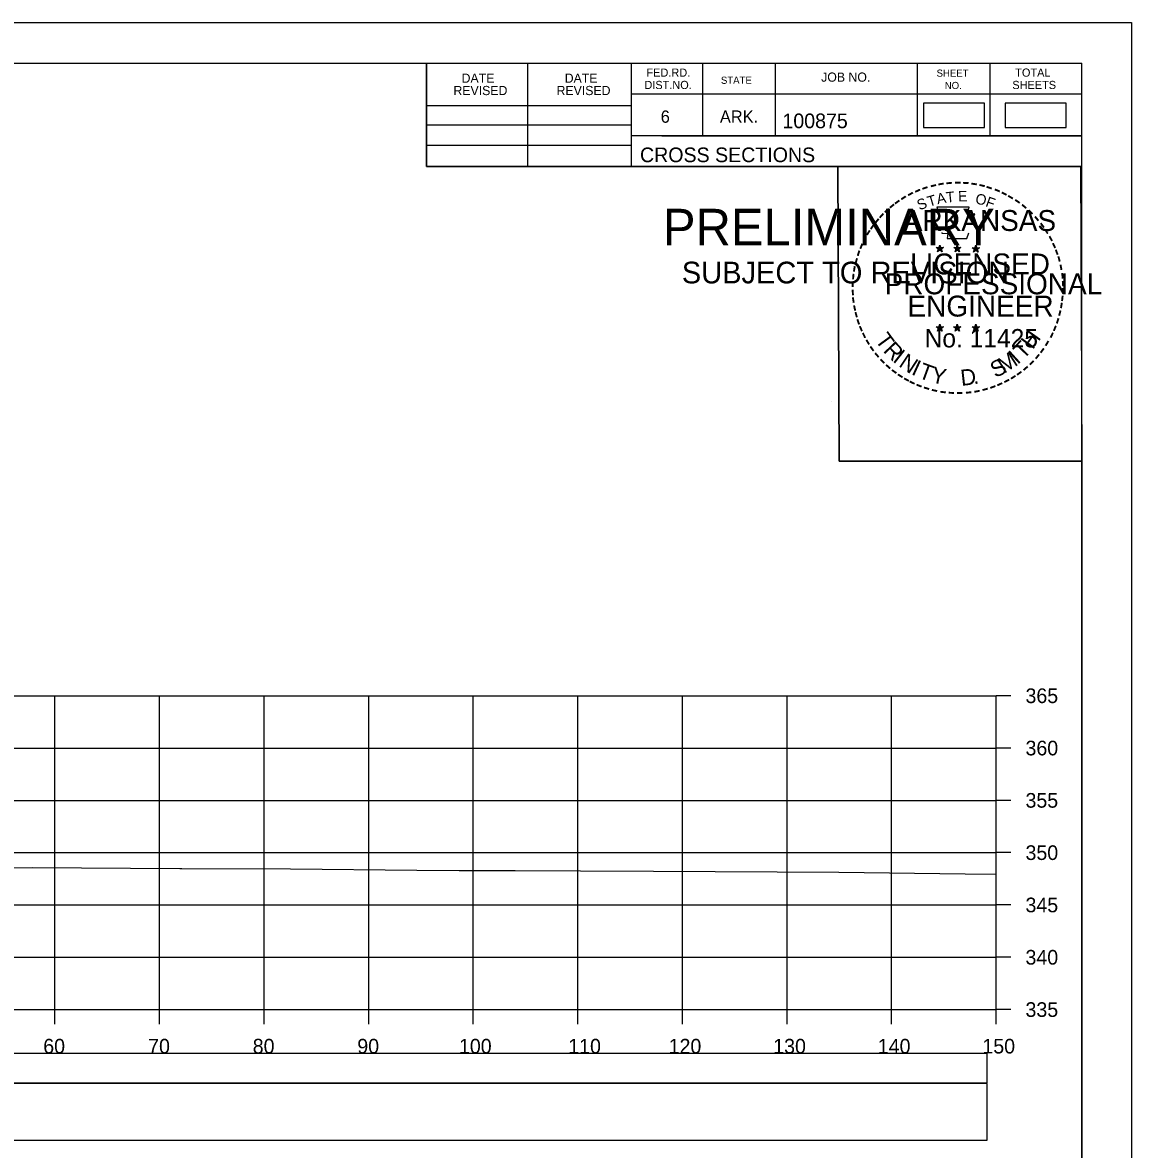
# Model space of a CAD drawing. Extents: x 1368122 to 1710785, y 373130 to 557566.
# Drawn here: x 1368745.8 to 1368851.8, y 374942.6 to 375050.4 of the extents above; entities that cross this region are included whole.
import ezdxf

# ---------------------------------------------------------------- set-up
doc = ezdxf.new("R2010")
doc.units = 0
for name, color, linetype in [('R_Alt Surface', 7, 'Continuous'), ('R_Axis', 7, 'Continuous'), ('R_Axis Annot', 7, 'Continuous'), ('R_Border', 7, 'Continuous'), ('R_Border PE', 7, 'Continuous'), ('R_Border Prem', 7, 'Continuous'), ('R_Drive', 7, 'Continuous'), ('R_Exist Surface', 7, 'Continuous'), ('R_Grid', 7, 'Continuous'), ('R_No Plot', 7, 'Continuous')]:
    doc.layers.add(name, color=color, linetype=linetype)

msp = doc.modelspace()

# ---------------------------------------------------------------- linework, layer by layer
at = {"layer": 'R_Alt Surface'}
for points in [[(1368539.73, 374949.01), (1368838.03, 374949.01), (1368838.03, 374951.82), (1368539.73, 374951.82)], [(1368539.73, 374943.54), (1368838.03, 374943.54), (1368838.03, 374948.95), (1368539.73, 374948.95)]]:
    msp.add_lwpolyline(points, close=True, dxfattribs=at)
at = {"layer": 'R_Axis'}
for p, q in [((1368838.88, 374956.01), (1368838.88, 374986.01)), ((1368840.28, 374986.01), (1368838.88, 374986.01)), ((1368840.28, 374981.01), (1368838.88, 374981.01)), ((1368840.28, 374976.01), (1368838.88, 374976.01)), ((1368840.28, 374971.01), (1368838.88, 374971.01)), ((1368840.28, 374966.01), (1368838.88, 374966.01)), ((1368840.28, 374961.01), (1368838.88, 374961.01)), ((1368538.88, 374956.01), (1368838.88, 374956.01)), ((1368748.88, 374954.61), (1368748.88, 374956.01)), ((1368758.88, 374954.61), (1368758.88, 374956.01)), ((1368768.88, 374954.61), (1368768.88, 374956.01)), ((1368778.88, 374954.61), (1368778.88, 374956.01)), ((1368788.88, 374954.61), (1368788.88, 374956.01)), ((1368798.88, 374954.61), (1368798.88, 374956.01)), ((1368808.88, 374954.61), (1368808.88, 374956.01)), ((1368818.88, 374954.61), (1368818.88, 374956.01)), ((1368828.88, 374954.61), (1368828.88, 374956.01)), ((1368838.88, 374954.61), (1368838.88, 374956.01)), ((1368840.28, 374956.01), (1368838.88, 374956.01))]:
    msp.add_line(p, q, dxfattribs=at)
at = {"layer": 'R_Border'}
for p, q in [((1368530.88, 375046.47), (1368847.06, 375046.47)), ((1368784.42, 375036.59), (1368784.42, 375046.47)), ((1368794.1, 375036.59), (1368794.1, 375046.47)), ((1368803.96, 375046.47), (1368803.96, 375036.59)), ((1368810.8, 375046.47), (1368810.8, 375039.53)), ((1368817.74, 375046.47), (1368817.74, 375039.53)), ((1368831.32, 375046.47), (1368831.32, 375039.53)), ((1368838.26, 375046.47), (1368838.26, 375039.53)), ((1368847.06, 374841.01), (1368847.06, 375046.47)), ((1368847.06, 375043.53), (1368803.96, 375043.53)), ((1368847.06, 375043.55), (1368847.06, 375043.55)), ((1368784.42, 375042.45), (1368803.96, 375042.45)), ((1368784.42, 375040.59), (1368803.96, 375040.59)), ((1368847.06, 375039.53), (1368803.96, 375039.53)), ((1368806.92, 375039.53), (1368847.06, 375039.53)), ((1368784.42, 375038.65), (1368803.96, 375038.65)), ((1368847.06, 375036.59), (1368784.42, 375036.59))]:
    msp.add_line(p, q, dxfattribs=at)
at = {"layer": 'R_Border PE'}
for p, q in [((1368833.15, 375028.85), (1368833.49, 375028.74)), ((1368833.15, 375028.85), (1368833.4, 375028.8)), ((1368833.15, 375028.85), (1368833.38, 375028.73)), ((1368833.28, 375028.44), (1368833.49, 375028.74)), ((1368833.28, 375028.44), (1368833.4, 375028.68)), ((1368833.28, 375028.44), (1368833.49, 375028.66)), ((1368833.49, 375029.1), (1368833.45, 375028.85)), ((1368833.49, 375028.74), (1368833.49, 375029.1)), ((1368833.49, 375029.1), (1368833.54, 375028.85)), ((1368833.84, 375028.85), (1368833.49, 375028.74)), ((1368833.71, 375028.44), (1368833.49, 375028.74)), ((1368833.71, 375028.44), (1368833.49, 375028.65)), ((1368833.84, 375028.85), (1368833.56, 375028.8)), ((1368833.71, 375028.44), (1368833.57, 375028.73)), ((1368833.84, 375028.85), (1368833.64, 375028.75)), ((1368834.82, 375028.85), (1368835.16, 375028.74)), ((1368834.82, 375028.85), (1368835.07, 375028.8)), ((1368834.82, 375028.85), (1368835.05, 375028.73)), ((1368834.95, 375028.44), (1368835.16, 375028.74)), ((1368834.95, 375028.44), (1368835.07, 375028.68)), ((1368834.95, 375028.44), (1368835.16, 375028.66)), ((1368835.16, 375029.1), (1368835.12, 375028.85)), ((1368835.16, 375028.74), (1368835.16, 375029.1)), ((1368835.16, 375029.1), (1368835.21, 375028.85)), ((1368835.51, 375028.85), (1368835.16, 375028.74)), ((1368835.38, 375028.44), (1368835.16, 375028.74)), ((1368835.38, 375028.44), (1368835.16, 375028.65)), ((1368835.51, 375028.85), (1368835.23, 375028.8)), ((1368835.38, 375028.44), (1368835.24, 375028.73)), ((1368835.51, 375028.85), (1368835.31, 375028.75)), ((1368836.58, 375028.84), (1368836.93, 375028.73)), ((1368836.58, 375028.84), (1368836.83, 375028.79)), ((1368836.58, 375028.84), (1368836.82, 375028.71)), ((1368836.71, 375028.43), (1368836.93, 375028.73)), ((1368836.71, 375028.43), (1368836.84, 375028.67)), ((1368836.71, 375028.43), (1368836.93, 375028.65)), ((1368836.93, 375029.09), (1368836.89, 375028.84)), ((1368836.93, 375028.73), (1368836.93, 375029.09)), ((1368836.93, 375029.09), (1368836.98, 375028.84)), ((1368837.28, 375028.84), (1368836.93, 375028.73)), ((1368837.14, 375028.43), (1368836.93, 375028.73)), ((1368837.14, 375028.43), (1368836.93, 375028.64)), ((1368837.28, 375028.84), (1368836.99, 375028.79)), ((1368837.14, 375028.43), (1368837, 375028.72)), ((1368837.28, 375028.84), (1368837.07, 375028.73)), ((1368833.14, 375021.28), (1368833.49, 375021.16)), ((1368833.14, 375021.28), (1368833.39, 375021.23)), ((1368833.14, 375021.28), (1368833.38, 375021.15)), ((1368833.27, 375020.87), (1368833.49, 375021.16)), ((1368833.27, 375020.87), (1368833.4, 375021.11)), ((1368833.27, 375020.87), (1368833.49, 375021.08)), ((1368833.49, 375021.53), (1368833.45, 375021.28)), ((1368833.49, 375021.16), (1368833.49, 375021.53)), ((1368833.49, 375021.53), (1368833.54, 375021.28)), ((1368833.84, 375021.28), (1368833.49, 375021.16)), ((1368833.7, 375020.87), (1368833.49, 375021.16)), ((1368833.7, 375020.87), (1368833.49, 375021.08)), ((1368833.84, 375021.28), (1368833.55, 375021.23)), ((1368833.7, 375020.87), (1368833.57, 375021.16)), ((1368833.84, 375021.28), (1368833.63, 375021.17)), ((1368834.81, 375021.28), (1368835.16, 375021.16)), ((1368834.81, 375021.28), (1368835.06, 375021.23)), ((1368834.81, 375021.28), (1368835.05, 375021.15)), ((1368834.94, 375020.87), (1368835.16, 375021.16)), ((1368834.94, 375020.87), (1368835.07, 375021.11)), ((1368834.94, 375020.87), (1368835.16, 375021.08)), ((1368835.16, 375021.53), (1368835.12, 375021.28)), ((1368835.16, 375021.16), (1368835.16, 375021.53)), ((1368835.16, 375021.53), (1368835.21, 375021.28)), ((1368835.51, 375021.28), (1368835.16, 375021.16)), ((1368835.37, 375020.87), (1368835.16, 375021.16)), ((1368835.37, 375020.87), (1368835.16, 375021.08)), ((1368835.51, 375021.28), (1368835.22, 375021.23)), ((1368835.37, 375020.87), (1368835.24, 375021.16)), ((1368835.51, 375021.28), (1368835.3, 375021.17)), ((1368836.58, 375021.27), (1368836.93, 375021.15)), ((1368836.58, 375021.27), (1368836.83, 375021.22)), ((1368836.58, 375021.27), (1368836.81, 375021.14)), ((1368836.71, 375020.86), (1368836.93, 375021.15)), ((1368836.71, 375020.86), (1368836.84, 375021.1)), ((1368836.71, 375020.86), (1368836.92, 375021.07)), ((1368836.93, 375021.52), (1368836.89, 375021.27)), ((1368837.14, 375020.86), (1368836.92, 375021.07)), ((1368836.93, 375021.15), (1368836.93, 375021.52)), ((1368836.93, 375021.52), (1368836.98, 375021.27)), ((1368837.27, 375021.27), (1368836.93, 375021.15)), ((1368837.14, 375020.86), (1368836.93, 375021.15)), ((1368837.27, 375021.27), (1368836.99, 375021.22)), ((1368837.14, 375020.86), (1368837, 375021.15)), ((1368837.27, 375021.27), (1368837.07, 375021.16))]:
    msp.add_line(p, q, dxfattribs=at)
for points in [[(1368833.19, 375032.73), (1368833.46, 375031.9)], [(1368836.7, 375031.8), (1368836.84, 375032.09), (1368836.15, 375032.06), (1368836.3, 375032.73), (1368833.19, 375032.73)], [(1368833.68, 375030.3), (1368833.68, 375030.22), (1368834.24, 375030.2), (1368834.19, 375029.72), (1368836.06, 375029.72), (1368836.26, 375030.26)], [(1368833.49, 375029.1), (1368833.71, 375028.44), (1368833.15, 375028.85), (1368833.84, 375028.85), (1368833.28, 375028.44), (1368833.49, 375029.1)], [(1368835.16, 375029.1), (1368835.38, 375028.44), (1368834.82, 375028.85), (1368835.51, 375028.85), (1368834.95, 375028.44), (1368835.16, 375029.1)], [(1368836.93, 375029.09), (1368837.14, 375028.43), (1368836.58, 375028.84), (1368837.28, 375028.84), (1368836.71, 375028.43), (1368836.93, 375029.09)], [(1368833.49, 375021.53), (1368833.7, 375020.87), (1368833.14, 375021.28), (1368833.84, 375021.28), (1368833.27, 375020.87), (1368833.49, 375021.53)], [(1368835.16, 375021.53), (1368835.37, 375020.87), (1368834.81, 375021.28), (1368835.51, 375021.28), (1368834.94, 375020.87), (1368835.16, 375021.53)], [(1368836.93, 375021.52), (1368837.14, 375020.86), (1368836.58, 375021.27), (1368837.27, 375021.27), (1368836.71, 375020.86), (1368836.93, 375021.52)]]:
    msp.add_lwpolyline(points, dxfattribs=at)
for centre, radius in [((1368833.49, 375028.74), 0.172), ((1368833.49, 375028.74), 0.145), ((1368833.49, 375028.74), 0.116), ((1368833.49, 375028.74), 0.0991), ((1368833.49, 375028.74), 0.0747), ((1368833.49, 375028.74), 0.0495), ((1368833.49, 375028.74), 0.0296), ((1368835.16, 375028.74), 0.172), ((1368835.16, 375028.74), 0.145), ((1368835.16, 375028.74), 0.116), ((1368835.16, 375028.74), 0.0991), ((1368835.16, 375028.74), 0.0747), ((1368835.16, 375028.74), 0.0495), ((1368835.16, 375028.74), 0.0296), ((1368836.93, 375028.72), 0.172), ((1368836.93, 375028.72), 0.145), ((1368836.93, 375028.72), 0.116), ((1368836.93, 375028.72), 0.0991), ((1368836.93, 375028.72), 0.0747), ((1368836.93, 375028.72), 0.0495), ((1368836.93, 375028.72), 0.0296), ((1368833.49, 375021.16), 0.172), ((1368833.49, 375021.16), 0.145), ((1368833.49, 375021.16), 0.116), ((1368833.49, 375021.16), 0.0991), ((1368833.49, 375021.16), 0.0747), ((1368833.49, 375021.16), 0.0495), ((1368833.49, 375021.16), 0.0296), ((1368835.16, 375021.16), 0.172), ((1368835.16, 375021.16), 0.145), ((1368835.16, 375021.16), 0.116), ((1368835.16, 375021.16), 0.0991), ((1368835.16, 375021.16), 0.0747), ((1368835.16, 375021.16), 0.0495), ((1368835.16, 375021.16), 0.0296), ((1368836.93, 375021.15), 0.172), ((1368836.93, 375021.15), 0.145), ((1368836.93, 375021.15), 0.116), ((1368836.93, 375021.15), 0.0991), ((1368836.93, 375021.15), 0.0747), ((1368836.93, 375021.15), 0.0495), ((1368836.93, 375021.15), 0.0296)]:
    msp.add_circle(centre, radius, dxfattribs=at)
at = {"layer": 'R_Drive'}
for points in [[(1368831.93, 375040.34), (1368837.77, 375040.34), (1368837.77, 375042.65), (1368831.93, 375042.65)], [(1368839.74, 375040.34), (1368845.58, 375040.34), (1368845.58, 375042.65), (1368839.74, 375042.65)]]:
    msp.add_lwpolyline(points, close=True, dxfattribs=at)
at = {"layer": 'R_Exist Surface'}
msp.add_lwpolyline([(1368740.52, 374969.55), (1368746.71, 374969.58), (1368760.82, 374969.51), (1368760.89, 374969.51), (1368760.94, 374969.51), (1368761.02, 374969.51), (1368771.41, 374969.46), (1368783.47, 374969.33), (1368787.53, 374969.29), (1368792.88, 374969.3), (1368799.13, 374969.28), (1368806.11, 374969.24), (1368823.82, 374969.16), (1368835.9, 374968.98), (1368838.88, 374968.95)], dxfattribs=at)
at = {"layer": 'R_Grid'}
for p, q in [((1368538.88, 374986.01), (1368838.88, 374986.01)), ((1368748.88, 374956.01), (1368748.88, 374986.01)), ((1368758.88, 374956.01), (1368758.88, 374986.01)), ((1368768.88, 374956.01), (1368768.88, 374986.01)), ((1368778.88, 374956.01), (1368778.88, 374986.01)), ((1368788.88, 374956.01), (1368788.88, 374986.01)), ((1368798.88, 374956.01), (1368798.88, 374986.01)), ((1368808.88, 374956.01), (1368808.88, 374986.01)), ((1368818.88, 374956.01), (1368818.88, 374986.01)), ((1368828.88, 374956.01), (1368828.88, 374986.01)), ((1368838.88, 374956.01), (1368838.88, 374986.01)), ((1368538.88, 374981.01), (1368838.88, 374981.01)), ((1368538.88, 374976.01), (1368838.88, 374976.01)), ((1368538.88, 374971.01), (1368838.88, 374971.01)), ((1368538.88, 374966.01), (1368838.88, 374966.01)), ((1368538.88, 374961.01), (1368838.88, 374961.01)), ((1368538.88, 374956.01), (1368838.88, 374956.01))]:
    msp.add_line(p, q, dxfattribs=at)
at = {"layer": 'R_No Plot'}
for p, q in [((1368518.48, 375050.37), (1368851.81, 375050.37)), ((1368823.09, 375014.14), (1368823.09, 375014.14))]:
    msp.add_line(p, q, dxfattribs=at)
for points in [[(1368518.47, 375050.37), (1368851.81, 375050.37), (1368851.81, 374837.03), (1368518.47, 374837.03)], [(1368764.8, 375046.47), (1368784.42, 375046.47), (1368784.42, 375036.59), (1368800.53, 375036.59), (1368823.73, 375036.59), (1368823.85, 375008.44), (1368847.06, 375008.44), (1368847.06, 374841.01), (1368530.88, 374841.01), (1368530.88, 375046.47)], [(1368823.73, 375036.59), (1368846.94, 375036.59), (1368847.06, 375008.44), (1368823.85, 375008.44)]]:
    msp.add_lwpolyline(points, close=True, dxfattribs=at)

# ---------------------------------------------------------------- texts
at = {"layer": 'R_Axis Annot'}
for s, p in [('365', (1368841.68, 374985.31)), ('360', (1368841.68, 374980.31)), ('355', (1368841.68, 374975.31)), ('350', (1368841.68, 374970.31)), ('345', (1368841.68, 374965.31)), ('340', (1368841.68, 374960.31)), ('335', (1368841.68, 374955.31)), ('60', (1368747.76, 374951.81)), ('70', (1368757.79, 374951.81)), ('80', (1368767.79, 374951.81)), ('90', (1368777.79, 374951.81)), ('100', (1368787.51, 374951.81)), ('110', (1368797.96, 374951.81)), ('120', (1368807.56, 374951.81)), ('130', (1368817.56, 374951.81)), ('140', (1368827.56, 374951.81)), ('150', (1368837.56, 374951.81))]:
    msp.add_text(s, height=1.4, dxfattribs=at).set_placement(p)
at = {"layer": 'R_Border'}
for s, height, p in [('FED.RD.', 0.782, (1368805.44, 375045.19)), ('JOB NO.', 0.879, (1368822.14, 375044.71)), ('SHEET', 0.684, (1368833.18, 375045.19)), ('TOTAL', 0.782, (1368840.7, 375045.19)), ('DATE', 0.879, (1368787.76, 375044.61)), ('DATE', 0.879, (1368797.62, 375044.61)), ('DIST.NO.', 0.782, (1368805.24, 375044.01)), ('STATE', 0.684, (1368812.56, 375044.51)), ('NO.', 0.684, (1368833.96, 375044.01)), ('SHEETS', 0.782, (1368840.42, 375044.01)), ('REVISED', 0.879, (1368786.98, 375043.43)), ('REVISED', 0.879, (1368796.84, 375043.43)), ('6', 1.17, (1368806.8, 375040.79)), ('ARK.', 1.172, (1368812.46, 375040.79)), ('100875', 1.4, (1368818.44, 375040.27)), ('CROSS SECTIONS', 1.4, (1368804.82, 375037.02))]:
    msp.add_text(s, height=height, rotation=360, dxfattribs=at).set_placement(p)
at = {"layer": 'R_Border PE'}
for s, height, rotation, p in [('-', 1.6, 13.6301, (1368832.68, 375034.09)), ('-', 1.6, 10.2193, (1368833.36, 375034.26)), ('-', 1.6, 5.8968, (1368834.09, 375034.37)), ('-', 1.6, 0.1862, (1368834.86, 375034.44)), ('-', 1.6, 357.743, (1368835.59, 375034.43)), ('-', 1.6, 352.1617, (1368836.33, 375034.37)), ('-', 1.6, 347.2049, (1368837.05, 375034.26)), ('-', 1.6, 34.0636, (1368830.07, 375032.9)), ('-', 1.6, 28.7918, (1368830.67, 375033.27)), ('-', 1.6, 24.3072, (1368831.3, 375033.58)), ('-', 1.6, 19.1761, (1368831.93, 375033.85)), ('T', 1, 16.4036, (1368832.46, 375032.74)), ('A', 1, 11.2132, (1368833.28, 375032.99)), ('T', 1, 6.0228, (1368834.13, 375033.15)), ('E', 1, 0.8323, (1368835.24, 375033.26)), ('O', 1, 350.4515, (1368836.84, 375033.05)), ('F', 1, 340.0707, (1368837.79, 375032.82)), ('-', 1.6, 342.3362, (1368837.68, 375034.1)), ('-', 1.6, 337.8551, (1368838.42, 375033.88)), ('-', 1.6, 334.1211, (1368839.05, 375033.61)), ('-', 1.6, 329.6409, (1368839.63, 375033.32)), ('-', 1.6, 42.9622, (1368828.58, 375031.71)), ('-', 1.6, 38.9507, (1368829.02, 375032.12)), ('-', 1.6, 36.2317, (1368829.49, 375032.5)), ('S', 1, 21.594, (1368831.54, 375032.4)), ('-', 1.6, 325.8627, (1368840.27, 375032.96)), ('-', 1.6, 320.5297, (1368840.88, 375032.54)), ('-', 1.6, 50.6142, (1368827.73, 375030.74)), ('-', 1.6, 48.423, (1368828.14, 375031.23)), ('ARKANSAS', 2, 360, (1368830.04, 375030.44)), ('-', 1.6, 315.5786, (1368841.48, 375032.05)), ('-', 1.6, 309.8797, (1368842.05, 375031.5)), ('-', 1.6, 58.0706, (1368826.99, 375029.65)), ('-', 1.6, 54.2325, (1368827.32, 375030.18)), ('-', 1.6, 306.6522, (1368842.58, 375030.9)), ('-', 1.4, 303.6753, (1368843.06, 375030.33)), ('-', 1.6, 62.8713, (1368826.68, 375029.04)), ('-', 1.6, 299.6684, (1368843.38, 375029.72)), ('-', 1.6, 72.3945, (1368826.2, 375027.79)), ('-', 1.6, 67.7743, (1368826.42, 375028.42)), ('DWB', 0.01, 360, (1368833.48, 375028.73)), ('DWB', 0.01, 360, (1368835.15, 375028.73)), ('DWB', 0.01, 360, (1368836.92, 375028.72)), ('-', 1.6, 294.6628, (1368843.7, 375029.11)), ('-', 1.6, 290.5728, (1368843.96, 375028.53)), ('-', 1.6, 75.461, (1368826.01, 375027.08)), ('LICENSED', 2, 360, (1368830.64, 375026.29)), ('-', 1.6, 285.1233, (1368844.2, 375027.95)), ('-', 1.6, 85.1863, (1368825.8, 375025.68)), ('-', 1.6, 81.2013, (1368825.87, 375026.37)), ('PROFESSIONAL', 2, 360, (1368828.21, 375024.39)), ('-', 1.6, 280.5493, (1368844.4, 375027.21)), ('-', 1.6, 276.5962, (1368844.56, 375026.44)), ('-', 1.6, 89.0622, (1368825.77, 375024.98)), ('-', 1.6, 274.3301, (1368844.62, 375025.72)), ('-', 1.6, 94.1959, (1368825.81, 375024.25)), ('-', 1.6, 98.9479, (1368825.88, 375023.58)), ('ENGINEER', 2, 360, (1368830.4, 375022.26)), ('-', 1.6, 263.5172, (1368844.63, 375024.42)), ('-', 1.6, 269.9407, (1368844.65, 375025.09)), ('-', 1.6, 101.7149, (1368826.02, 375022.85)), ('-', 1.6, 260.9953, (1368844.56, 375023.77)), ('-', 1.6, 105.4578, (1368826.18, 375022.26)), ('-', 1.6, 109.0874, (1368826.39, 375021.62)), ('-', 1.6, 252.8681, (1368844.27, 375022.37)), ('-', 1.6, 255.7626, (1368844.45, 375023.09)), ('-', 1.6, 114.0643, (1368826.65, 375021.03)), ('T', 1.54, 306.0406, (1368827.25, 375020)), ('No. 11425', 1.757, 360, (1368832.03, 375019.31)), ('DWB', 0.01, 360, (1368833.48, 375021.16)), ('DWB', 0.01, 360, (1368835.15, 375021.16)), ('DWB', 0.01, 360, (1368836.91, 375021.15)), ('H', 1.54, 54.6088, (1368842.37, 375019.04)), ('-', 1.6, 247.8887, (1368844.05, 375021.7)), ('-', 1.6, 115.7289, (1368826.95, 375020.41)), ('-', 1.6, 120.4471, (1368827.31, 375019.82)), ('R', 1.54, 314.005, (1368828.01, 375018.95)), ('T', 1.54, 46.6444, (1368841.48, 375018.1)), ('-', 1.6, 239.0712, (1368843.39, 375020.32)), ('-', 1.6, 244.6197, (1368843.79, 375021.07)), ('-', 1.6, 125.8934, (1368827.71, 375019.26)), ('-', 1.6, 130.7181, (1368828.17, 375018.71)), ('I', 1.54, 321.9694, (1368828.91, 375018.02)), ('N', 1.54, 326.5002, (1368829.48, 375017.55)), ('M', 1.54, 32.6563, (1368839.63, 375016.77)), ('I', 1.54, 42.1136, (1368840.92, 375017.62)), ('-', 1.6, 231.2538, (1368842.56, 375019.1)), ('-', 1.6, 233.8452, (1368842.99, 375019.66)), ('-', 1.6, 134.2238, (1368828.69, 375018.17)), ('-', 1.6, 138.9338, (1368829.22, 375017.7)), ('I', 1.54, 335.3603, (1368830.69, 375016.77)), ('T', 1.54, 339.8912, (1368831.35, 375016.44)), ('S', 1.54, 26.9312, (1368838.8, 375016.36)), ('-', 1.6, 221.0851, (1368841.56, 375018.02)), ('-', 1.6, 225.7653, (1368842.08, 375018.53)), ('-', 1.6, 144.6463, (1368829.77, 375017.3)), ('-', 1.6, 148.0898, (1368830.33, 375016.93)), ('Y', 1.54, 347.8556, (1368832.57, 375015.99)), ('D', 1.54, 6.3969, (1368835.55, 375015.63)), ('-', 1.6, 212.2491, (1368840.48, 375017.17)), ('-', 1.6, 215.7363, (1368841.01, 375017.55)), ('-', 1.6, 151.5704, (1368830.91, 375016.6)), ('-', 1.6, 154.6002, (1368831.43, 375016.35)), ('-', 1.6, 158.5612, (1368832.06, 375016.1)), ('-', 1.6, 162.7983, (1368832.74, 375015.89)), ('.', 1.54, 13.7642, (1368836.74, 375015.76)), ('-', 1.6, 195.4743, (1368838, 375015.99)), ('-', 1.6, 200.7184, (1368838.67, 375016.23)), ('-', 1.6, 204.2516, (1368839.29, 375016.5)), ('-', 1.6, 207.3568, (1368839.92, 375016.82)), ('-', 1.6, 167.5555, (1368833.46, 375015.72)), ('-', 1.6, 173.1155, (1368834.23, 375015.61)), ('-', 1.6, 176.5183, (1368834.98, 375015.56)), ('-', 1.6, 181.5918, (1368835.72, 375015.58)), ('-', 1.6, 185.8167, (1368836.53, 375015.65)), ('-', 1.6, 191.2858, (1368837.27, 375015.79))]:
    msp.add_text(s, height=height, rotation=rotation, dxfattribs=at).set_placement(p)
at = {"layer": 'R_Border Prem'}
for s, height, p in [('PRELIMINARY', 3.5, (1368807.01, 375029.06)), ('DWB', 0.01, (1368807.76, 375030.91)), ('SUBJECT TO REVISION', 2.0751, (1368808.82, 375025.43))]:
    msp.add_text(s, height=height, rotation=360, dxfattribs=at).set_placement(p)

doc.saveas('drawing.dxf')
